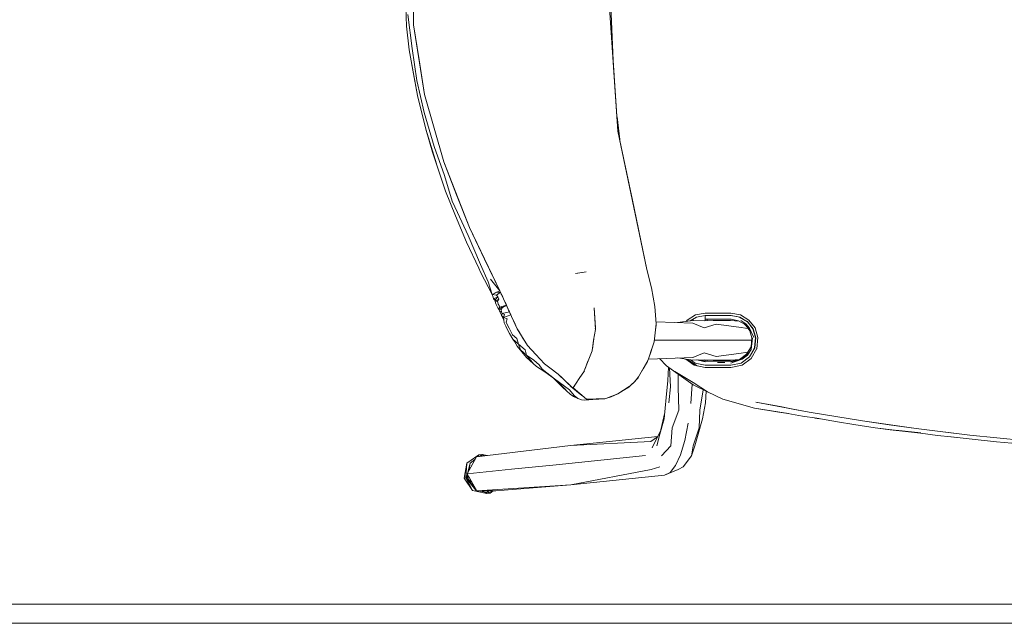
# Model space of a CAD drawing. Header units: millimetres. Extents: x -261 to 187, y -214 to 106.
# Tile 926 of 1056: x -216.853 to -216.336, y 17.782 to 18.099. Entities that reach past the tile are written whole.
import ezdxf

# ---------------------------------------------------------------- set-up
doc = ezdxf.new("R2010")
doc.units = ezdxf.units.MM
doc.header["$LTSCALE"] = 0.005
doc.header["$MEASUREMENT"] = 0
for name, color, linetype, lineweight in [('IFC-Elemento de mobília-Contorno', 9, 'Continuous', 5), ('IFC-Parede padrão-Contorno', 9, 'Continuous', 5), ('IFC-Parede-Contorno', 9, 'Continuous', 5)]:
    doc.layers.add(name, color=color, linetype=linetype, lineweight=lineweight)

msp = doc.modelspace()

# ---------------------------------------------------------------- linework, layer by layer
at = {"layer": 'IFC-Elemento de mobília-Contorno', "lineweight": 5}
for p, q in [((-216.64636, 18.09603), (-216.64636, 18.13288)), ((-216.54353, 18.12367), (-216.54163, 18.07741)), ((-216.65077, 18.11447), (-216.65004, 18.09532)), ((-216.54417, 18.11446), (-216.53909, 18.04035)), ((-216.64933, 18.10154), (-216.64715, 18.08366)), ((-216.65004, 18.09532), (-216.64874, 18.08298)), ((-216.64636, 18.09603), (-216.64067, 18.0596)), ((-216.64636, 18.09603), (-216.64352, 18.07782)), ((-216.64874, 18.08298), (-216.64616, 18.06844)), ((-216.64715, 18.08366), (-216.64464, 18.06691)), ((-216.64764, 18.07722), (-216.64432, 18.05911)), ((-216.64352, 18.07782), (-216.64209, 18.06871)), ((-216.54163, 18.07741), (-216.53909, 18.04035)), ((-216.64616, 18.06844), (-216.64432, 18.05911)), ((-216.64464, 18.06691), (-216.64079, 18.05003)), ((-216.64209, 18.06871), (-216.64067, 18.0596)), ((-216.64432, 18.05911), (-216.64001, 18.0414)), ((-216.64067, 18.0596), (-216.63055, 18.02415)), ((-216.64067, 18.0596), (-216.63561, 18.04188)), ((-216.64079, 18.05003), (-216.63552, 18.03226)), ((-216.5396, 18.04792), (-216.53816, 18.03593)), ((-216.64001, 18.0414), (-216.63432, 18.02322)), ((-216.64001, 18.0414), (-216.63639, 18.02926)), ((-216.63561, 18.04188), (-216.63055, 18.02415)), ((-216.53909, 18.04035), (-216.53152, 18.00403)), ((-216.53909, 18.04035), (-216.52395, 17.9677)), ((-216.63552, 18.03226), (-216.63019, 18.01705)), ((-216.63639, 18.02926), (-216.6296, 18.00892)), ((-216.63055, 18.02415), (-216.61712, 17.98979)), ((-216.63055, 18.02415), (-216.62384, 18.00697)), ((-216.63019, 18.01705), (-216.62617, 18.00361)), ((-216.6296, 18.00892), (-216.62446, 17.99594)), ((-216.62384, 18.00697), (-216.61712, 17.98979)), ((-216.62617, 18.00361), (-216.62336, 17.99757)), ((-216.53152, 18.00403), (-216.52395, 17.9677)), ((-216.62446, 17.99594), (-216.61861, 17.98217)), ((-216.62336, 17.99757), (-216.61776, 17.98552)), ((-216.61712, 17.98979), (-216.6011, 17.95657)), ((-216.61712, 17.98979), (-216.60911, 17.97318)), ((-216.61776, 17.98552), (-216.61122, 17.97042)), ((-216.61861, 17.98217), (-216.61218, 17.96843)), ((-216.60911, 17.97318), (-216.6011, 17.95657)), ((-216.61218, 17.96843), (-216.61118, 17.96636)), ((-216.61122, 17.97042), (-216.60719, 17.96128)), ((-216.61118, 17.96636), (-216.6052, 17.95464)), ((-216.60602, 17.96273), (-216.6011, 17.95657)), ((-216.56134, 17.96562), (-216.55578, 17.96658)), ((-216.56134, 17.96562), (-216.55794, 17.96621)), ((-216.55794, 17.96621), (-216.55578, 17.96658)), ((-216.52395, 17.9677), (-216.52153, 17.95805)), ((-216.60719, 17.96128), (-216.6052, 17.95464)), ((-216.52153, 17.95805), (-216.51968, 17.94827)), ((-216.6052, 17.95464), (-216.60315, 17.9556)), ((-216.6052, 17.95464), (-216.60395, 17.95523)), ((-216.6052, 17.95464), (-216.60292, 17.95432)), ((-216.6052, 17.95464), (-216.6046, 17.95327)), ((-216.6046, 17.95327), (-216.60438, 17.95241)), ((-216.60438, 17.95241), (-216.60225, 17.95345)), ((-216.60438, 17.95241), (-216.60345, 17.95204)), ((-216.60438, 17.95241), (-216.60355, 17.95142)), ((-216.60395, 17.95523), (-216.60271, 17.95581)), ((-216.60345, 17.95204), (-216.60225, 17.95345)), ((-216.60315, 17.9556), (-216.6011, 17.95657)), ((-216.60315, 17.9556), (-216.60074, 17.95578)), ((-216.60292, 17.95432), (-216.60074, 17.95578)), ((-216.60292, 17.95432), (-216.60225, 17.95345)), ((-216.60271, 17.95581), (-216.6011, 17.95657)), ((-216.60225, 17.95345), (-216.60169, 17.95224)), ((-216.6011, 17.95657), (-216.59834, 17.95051)), ((-216.6011, 17.95657), (-216.60074, 17.95578)), ((-216.6008, 17.95591), (-216.60033, 17.95488)), ((-216.60033, 17.95488), (-216.59995, 17.95404)), ((-216.59995, 17.95404), (-216.59956, 17.9532)), ((-216.59956, 17.9532), (-216.59918, 17.95235)), ((-216.60361, 17.95107), (-216.60169, 17.95224)), ((-216.60361, 17.95107), (-216.60345, 17.95204)), ((-216.60361, 17.95107), (-216.60227, 17.95105)), ((-216.60361, 17.95107), (-216.60334, 17.95021)), ((-216.60334, 17.95021), (-216.60297, 17.94933)), ((-216.60297, 17.94933), (-216.60248, 17.94838)), ((-216.60248, 17.94838), (-216.60217, 17.94757)), ((-216.60227, 17.95105), (-216.60169, 17.95224)), ((-216.60227, 17.95105), (-216.60199, 17.94961)), ((-216.60217, 17.94757), (-216.60146, 17.94702)), ((-216.60217, 17.94757), (-216.60142, 17.94645)), ((-216.60199, 17.94961), (-216.60139, 17.94891)), ((-216.60152, 17.94699), (-216.59973, 17.94784)), ((-216.60146, 17.94702), (-216.60127, 17.94801)), ((-216.60139, 17.94891), (-216.60127, 17.94801)), ((-216.60127, 17.94801), (-216.59764, 17.94897)), ((-216.60127, 17.94801), (-216.59973, 17.94784)), ((-216.60043, 17.94653), (-216.59973, 17.94784)), ((-216.59973, 17.94784), (-216.59764, 17.94897)), ((-216.59918, 17.95235), (-216.59879, 17.95151)), ((-216.59879, 17.95151), (-216.59834, 17.95051)), ((-216.59834, 17.95051), (-216.59495, 17.94306)), ((-216.59834, 17.95051), (-216.59802, 17.94982)), ((-216.59802, 17.94982), (-216.59764, 17.94897)), ((-216.59764, 17.94897), (-216.59726, 17.94813)), ((-216.59726, 17.94813), (-216.59685, 17.94723)), ((-216.59687, 17.94729), (-216.59649, 17.94644)), ((-216.55161, 17.94762), (-216.5513, 17.94194)), ((-216.55161, 17.94762), (-216.55095, 17.93712)), ((-216.51968, 17.94827), (-216.51906, 17.93926)), ((-216.60146, 17.94702), (-216.60043, 17.94653)), ((-216.60146, 17.94702), (-216.60145, 17.94682)), ((-216.60145, 17.94682), (-216.60137, 17.94581)), ((-216.60137, 17.94581), (-216.60031, 17.94557)), ((-216.60137, 17.94581), (-216.60019, 17.9439)), ((-216.60043, 17.94653), (-216.60031, 17.94557)), ((-216.60031, 17.94557), (-216.59994, 17.94468)), ((-216.6003, 17.94357), (-216.59994, 17.94468)), ((-216.6003, 17.94357), (-216.59912, 17.94263)), ((-216.6003, 17.94357), (-216.5991, 17.94129)), ((-216.59994, 17.94468), (-216.5961, 17.9456)), ((-216.59994, 17.94468), (-216.59875, 17.94405)), ((-216.59912, 17.94263), (-216.59875, 17.94405)), ((-216.59912, 17.94263), (-216.59533, 17.94391)), ((-216.59912, 17.94263), (-216.59732, 17.94195)), ((-216.59912, 17.94263), (-216.5991, 17.94119)), ((-216.59649, 17.94644), (-216.5961, 17.9456)), ((-216.5961, 17.9456), (-216.59572, 17.94475)), ((-216.59572, 17.94475), (-216.59533, 17.94391)), ((-216.59533, 17.94391), (-216.59495, 17.94306)), ((-216.59495, 17.94306), (-216.59199, 17.93667)), ((-216.59495, 17.94306), (-216.59421, 17.94146)), ((-216.50281, 17.94121), (-216.4984, 17.94392)), ((-216.50115, 17.9408), (-216.49789, 17.94279)), ((-216.4984, 17.94392), (-216.49324, 17.94489)), ((-216.49789, 17.94279), (-216.49324, 17.94364)), ((-216.49331, 17.94488), (-216.48993, 17.94488)), ((-216.49331, 17.94363), (-216.48993, 17.94363)), ((-216.49331, 17.94363), (-216.49331, 17.94286)), ((-216.49331, 17.94286), (-216.4933, 17.94221)), ((-216.4933, 17.94221), (-216.49329, 17.94178)), ((-216.49324, 17.94363), (-216.49324, 17.94364)), ((-216.49324, 17.94364), (-216.48985, 17.94364)), ((-216.49229, 17.94363), (-216.49229, 17.94364)), ((-216.48993, 17.94488), (-216.48656, 17.94488)), ((-216.48993, 17.94363), (-216.48656, 17.94363)), ((-216.48985, 17.94364), (-216.48647, 17.94364)), ((-216.48656, 17.94488), (-216.48318, 17.94488)), ((-216.48656, 17.94363), (-216.48318, 17.94363)), ((-216.48647, 17.94364), (-216.48309, 17.94364)), ((-216.48318, 17.94488), (-216.4798, 17.94488)), ((-216.48318, 17.94363), (-216.4798, 17.94363)), ((-216.4798, 17.94488), (-216.47472, 17.94392)), ((-216.4798, 17.94363), (-216.47516, 17.94276)), ((-216.4797, 17.94364), (-216.47505, 17.94278)), ((-216.47525, 17.94281), (-216.47112, 17.94031)), ((-216.47505, 17.94278), (-216.47101, 17.94032)), ((-216.47472, 17.94392), (-216.47031, 17.94122)), ((-216.5991, 17.94119), (-216.59884, 17.93977)), ((-216.59884, 17.93977), (-216.59797, 17.93794)), ((-216.59797, 17.93794), (-216.59715, 17.93615)), ((-216.59772, 17.94008), (-216.59732, 17.94195)), ((-216.59772, 17.94008), (-216.59707, 17.93853)), ((-216.59707, 17.93853), (-216.59629, 17.93692)), ((-216.59629, 17.93692), (-216.5944, 17.93341)), ((-216.59421, 17.94146), (-216.59347, 17.93986)), ((-216.59347, 17.93986), (-216.59273, 17.93827)), ((-216.59273, 17.93827), (-216.59199, 17.93667)), ((-216.5513, 17.94194), (-216.55098, 17.93625)), ((-216.55101, 17.93669), (-216.55095, 17.93712)), ((-216.52018, 17.92976), (-216.51906, 17.93926)), ((-216.5196, 17.93468), (-216.51908, 17.93847)), ((-216.51913, 17.94032), (-216.49979, 17.93959)), ((-216.5191, 17.93886), (-216.51908, 17.93847)), ((-216.50776, 17.93989), (-216.49987, 17.94098)), ((-216.50336, 17.9405), (-216.50281, 17.94121)), ((-216.49987, 17.94098), (-216.49387, 17.94083)), ((-216.49979, 17.93959), (-216.49386, 17.93717)), ((-216.4997, 17.94097), (-216.4997, 17.94168)), ((-216.49387, 17.94083), (-216.4892, 17.94098)), ((-216.49386, 17.93717), (-216.48752, 17.93909)), ((-216.49329, 17.94178), (-216.49328, 17.94163)), ((-216.49328, 17.94163), (-216.48989, 17.94163)), ((-216.49326, 17.94085), (-216.49325, 17.94163)), ((-216.49229, 17.94088), (-216.49229, 17.94163)), ((-216.48989, 17.94163), (-216.48651, 17.94163)), ((-216.4892, 17.94098), (-216.48005, 17.94098)), ((-216.48752, 17.93909), (-216.47565, 17.93751)), ((-216.48651, 17.94163), (-216.48313, 17.94163)), ((-216.48313, 17.94163), (-216.47975, 17.94163)), ((-216.48005, 17.94098), (-216.47543, 17.94066)), ((-216.47975, 17.94163), (-216.47582, 17.9409)), ((-216.47582, 17.9409), (-216.4724, 17.93882)), ((-216.47565, 17.93751), (-216.47088, 17.93685)), ((-216.47452, 17.94096), (-216.47202, 17.93928)), ((-216.47318, 17.93967), (-216.471, 17.93751)), ((-216.4724, 17.93882), (-216.46995, 17.93565)), ((-216.47202, 17.93928), (-216.47008, 17.93699)), ((-216.47125, 17.94038), (-216.47109, 17.94037)), ((-216.47118, 17.94038), (-216.46823, 17.93658)), ((-216.47101, 17.94032), (-216.46956, 17.93844)), ((-216.471, 17.93751), (-216.4694, 17.9349)), ((-216.47031, 17.94122), (-216.46713, 17.93712)), ((-216.47008, 17.93699), (-216.46784, 17.93199)), ((-216.46956, 17.93844), (-216.46811, 17.93656)), ((-216.46713, 17.93712), (-216.46561, 17.93211)), ((-216.59715, 17.93615), (-216.59611, 17.93422)), ((-216.59611, 17.93422), (-216.59423, 17.9312)), ((-216.5944, 17.93341), (-216.59216, 17.93147)), ((-216.59199, 17.93667), (-216.58662, 17.92793)), ((-216.59199, 17.93667), (-216.59065, 17.93448)), ((-216.59065, 17.93448), (-216.58931, 17.9323)), ((-216.58931, 17.9323), (-216.58796, 17.93011)), ((-216.55186, 17.93066), (-216.55098, 17.93625)), ((-216.46995, 17.93565), (-216.4688, 17.93182)), ((-216.46925, 17.92725), (-216.4688, 17.93182)), ((-216.46923, 17.92574), (-216.46854, 17.93189)), ((-216.46823, 17.93658), (-216.46687, 17.93211)), ((-216.4682, 17.93648), (-216.46808, 17.93646)), ((-216.46815, 17.9367), (-216.46743, 17.93427)), ((-216.46743, 17.93427), (-216.46674, 17.93198)), ((-216.46741, 17.92664), (-216.46687, 17.93211)), ((-216.46728, 17.92663), (-216.46674, 17.93198)), ((-216.46624, 17.92619), (-216.46561, 17.93211)), ((-216.59423, 17.9312), (-216.59129, 17.92864)), ((-216.59423, 17.9312), (-216.59333, 17.93004)), ((-216.59333, 17.93004), (-216.59197, 17.92755)), ((-216.59333, 17.93004), (-216.59197, 17.92755)), ((-216.59216, 17.93147), (-216.59129, 17.92864)), ((-216.59197, 17.92755), (-216.58958, 17.92459)), ((-216.59197, 17.92755), (-216.58718, 17.92163)), ((-216.59129, 17.92864), (-216.59024, 17.92568)), ((-216.59129, 17.92864), (-216.58786, 17.9256)), ((-216.58796, 17.93011), (-216.58662, 17.92793)), ((-216.58662, 17.92793), (-216.58215, 17.92309)), ((-216.58662, 17.92793), (-216.58438, 17.92551)), ((-216.586, 17.92726), (-216.58599, 17.92724)), ((-216.55273, 17.92507), (-216.55186, 17.93066)), ((-216.55247, 17.92606), (-216.55171, 17.93159)), ((-216.55181, 17.93094), (-216.5518, 17.93093)), ((-216.52324, 17.92028), (-216.52018, 17.92976)), ((-216.5224, 17.92284), (-216.52041, 17.92874)), ((-216.52197, 17.92421), (-216.52041, 17.92874)), ((-216.52041, 17.92874), (-216.52034, 17.92927)), ((-216.52008, 17.93061), (-216.51154, 17.93061)), ((-216.51154, 17.93061), (-216.49472, 17.93061)), ((-216.49472, 17.93061), (-216.48936, 17.93061)), ((-216.48936, 17.93061), (-216.47977, 17.93061)), ((-216.47977, 17.93061), (-216.46892, 17.93061)), ((-216.47154, 17.92326), (-216.46925, 17.92725)), ((-216.4701, 17.92188), (-216.46741, 17.92664)), ((-216.46999, 17.92196), (-216.46728, 17.92663)), ((-216.46923, 17.92574), (-216.46915, 17.92706)), ((-216.46701, 17.93061), (-216.46688, 17.93061)), ((-216.59024, 17.92568), (-216.58707, 17.92274)), ((-216.58958, 17.92459), (-216.58718, 17.92163)), ((-216.58786, 17.9256), (-216.58707, 17.92274)), ((-216.58718, 17.92163), (-216.58192, 17.91681)), ((-216.58718, 17.92163), (-216.58455, 17.91922)), ((-216.58707, 17.92274), (-216.58319, 17.92017)), ((-216.58707, 17.92274), (-216.58348, 17.91833)), ((-216.58438, 17.92551), (-216.58215, 17.92309)), ((-216.58215, 17.92309), (-216.57768, 17.91825)), ((-216.58215, 17.92309), (-216.57992, 17.92067)), ((-216.55474, 17.91986), (-216.55273, 17.92507)), ((-216.55264, 17.92559), (-216.55247, 17.92606)), ((-216.52309, 17.92075), (-216.4997, 17.92163)), ((-216.52252, 17.92251), (-216.5224, 17.92284)), ((-216.49979, 17.92163), (-216.49386, 17.92404)), ((-216.49979, 17.92163), (-216.4997, 17.92163)), ((-216.49386, 17.92404), (-216.48752, 17.92212)), ((-216.48752, 17.92212), (-216.47565, 17.92371)), ((-216.47621, 17.91996), (-216.47311, 17.92165)), ((-216.47565, 17.92371), (-216.4709, 17.92437)), ((-216.47525, 17.92055), (-216.47154, 17.92326)), ((-216.47449, 17.91864), (-216.46998, 17.92196)), ((-216.47381, 17.92062), (-216.47112, 17.92282)), ((-216.47311, 17.92165), (-216.4706, 17.92416)), ((-216.47112, 17.92282), (-216.46923, 17.92574)), ((-216.46919, 17.92103), (-216.46618, 17.9263)), ((-216.46851, 17.92469), (-216.4684, 17.92471)), ((-216.58319, 17.92017), (-216.58046, 17.91773)), ((-216.58192, 17.91681), (-216.57741, 17.91401)), ((-216.58046, 17.91773), (-216.57897, 17.91549)), ((-216.57997, 17.92072), (-216.57768, 17.91825)), ((-216.57768, 17.91825), (-216.57494, 17.9162)), ((-216.57494, 17.9162), (-216.57051, 17.91288)), ((-216.55677, 17.91458), (-216.55474, 17.91986)), ((-216.55642, 17.91529), (-216.55485, 17.91959)), ((-216.556, 17.91658), (-216.55595, 17.91658)), ((-216.52825, 17.91142), (-216.52324, 17.92028)), ((-216.52584, 17.91565), (-216.52361, 17.91946)), ((-216.52361, 17.91946), (-216.52345, 17.91991)), ((-216.52361, 17.91946), (-216.52346, 17.91989)), ((-216.51729, 17.92097), (-216.51365, 17.91728)), ((-216.51365, 17.91728), (-216.4996, 17.90724)), ((-216.51299, 17.90948), (-216.51257, 17.91651)), ((-216.50776, 17.92133), (-216.49987, 17.92024)), ((-216.50352, 17.92074), (-216.49912, 17.91751)), ((-216.50246, 17.92059), (-216.50076, 17.91929)), ((-216.50246, 17.92059), (-216.50203, 17.92026)), ((-216.50203, 17.92026), (-216.50076, 17.91929)), ((-216.50096, 17.92039), (-216.49862, 17.91866)), ((-216.50076, 17.91929), (-216.49942, 17.9184)), ((-216.50076, 17.91929), (-216.49758, 17.91718)), ((-216.49987, 17.92024), (-216.49387, 17.92038)), ((-216.49942, 17.9184), (-216.49808, 17.91752)), ((-216.49912, 17.91751), (-216.49331, 17.91626)), ((-216.49862, 17.91866), (-216.49331, 17.91751)), ((-216.49808, 17.91752), (-216.49757, 17.91718)), ((-216.4977, 17.92029), (-216.49329, 17.9193)), ((-216.49768, 17.92029), (-216.4976, 17.92027)), ((-216.49763, 17.92029), (-216.4976, 17.92027)), ((-216.49669, 17.92032), (-216.49328, 17.91959)), ((-216.49387, 17.92038), (-216.4892, 17.92024)), ((-216.49341, 17.91962), (-216.49337, 17.92024)), ((-216.49337, 17.92024), (-216.49337, 17.92037)), ((-216.49331, 17.91751), (-216.48993, 17.91751)), ((-216.49331, 17.91626), (-216.48993, 17.91626)), ((-216.49328, 17.91959), (-216.48989, 17.91959)), ((-216.49229, 17.92024), (-216.49229, 17.92034)), ((-216.49229, 17.92024), (-216.49228, 17.91959)), ((-216.48993, 17.91751), (-216.48655, 17.91751)), ((-216.48993, 17.91626), (-216.48655, 17.91626)), ((-216.48989, 17.91959), (-216.48651, 17.91959)), ((-216.4892, 17.92024), (-216.48005, 17.92024)), ((-216.48692, 17.91897), (-216.48304, 17.91894)), ((-216.48655, 17.91751), (-216.48317, 17.9175)), ((-216.48655, 17.91626), (-216.48318, 17.91626)), ((-216.48651, 17.91959), (-216.48313, 17.91959)), ((-216.48318, 17.91626), (-216.4798, 17.91625)), ((-216.48317, 17.9175), (-216.47979, 17.9175)), ((-216.48313, 17.91959), (-216.47975, 17.91959)), ((-216.48005, 17.92024), (-216.47523, 17.92057)), ((-216.4798, 17.91625), (-216.47398, 17.9175)), ((-216.47979, 17.91854), (-216.47381, 17.92062)), ((-216.47979, 17.91854), (-216.47621, 17.91996)), ((-216.47979, 17.9175), (-216.47449, 17.91864)), ((-216.47977, 17.9193), (-216.47621, 17.91996)), ((-216.47975, 17.91959), (-216.47525, 17.92055)), ((-216.47398, 17.9175), (-216.46919, 17.92103)), ((-216.57897, 17.91549), (-216.57234, 17.91034)), ((-216.57741, 17.91401), (-216.57234, 17.91034)), ((-216.57051, 17.91288), (-216.56863, 17.91107)), ((-216.57051, 17.91288), (-216.56643, 17.90895)), ((-216.56863, 17.91107), (-216.56676, 17.90927)), ((-216.55941, 17.91063), (-216.55674, 17.91464)), ((-216.5566, 17.91501), (-216.55642, 17.91529)), ((-216.53032, 17.90901), (-216.52825, 17.91142)), ((-216.52857, 17.91098), (-216.52843, 17.91121)), ((-216.52857, 17.91098), (-216.52846, 17.91118)), ((-216.52857, 17.91098), (-216.52846, 17.91118)), ((-216.52653, 17.91447), (-216.52584, 17.91565)), ((-216.51209, 17.91617), (-216.51145, 17.90619)), ((-216.50918, 17.91419), (-216.49963, 17.90847)), ((-216.50754, 17.91291), (-216.50752, 17.90606)), ((-216.57289, 17.91074), (-216.56802, 17.90587)), ((-216.57234, 17.91034), (-216.56652, 17.90469)), ((-216.57234, 17.91034), (-216.56459, 17.90455)), ((-216.56802, 17.90587), (-216.56425, 17.90239)), ((-216.56676, 17.90927), (-216.5648, 17.90739)), ((-216.56643, 17.90895), (-216.56283, 17.9055)), ((-216.5648, 17.90739), (-216.56381, 17.90644)), ((-216.56381, 17.90644), (-216.56283, 17.9055)), ((-216.56283, 17.9055), (-216.56112, 17.90807)), ((-216.56265, 17.90572), (-216.56113, 17.90806)), ((-216.56254, 17.90594), (-216.56251, 17.90593)), ((-216.56166, 17.90726), (-216.56165, 17.90725)), ((-216.56113, 17.90806), (-216.55941, 17.91063)), ((-216.53916, 17.90252), (-216.53314, 17.90635)), ((-216.53632, 17.90426), (-216.53346, 17.90607)), ((-216.53346, 17.90607), (-216.53202, 17.90738)), ((-216.53328, 17.90627), (-216.53032, 17.90901)), ((-216.53202, 17.90738), (-216.53058, 17.90868)), ((-216.53058, 17.90868), (-216.52957, 17.90983)), ((-216.52957, 17.90983), (-216.52857, 17.91098)), ((-216.51377, 17.90056), (-216.51299, 17.90948)), ((-216.51233, 17.89771), (-216.51145, 17.90619)), ((-216.50752, 17.90606), (-216.5072, 17.89399)), ((-216.50082, 17.89746), (-216.50006, 17.90758)), ((-216.49963, 17.90847), (-216.49213, 17.90355)), ((-216.4996, 17.90724), (-216.4986, 17.90676)), ((-216.4996, 17.90724), (-216.49213, 17.90355)), ((-216.4996, 17.90724), (-216.4986, 17.90676)), ((-216.56459, 17.90455), (-216.56201, 17.90159)), ((-216.56425, 17.90239), (-216.56245, 17.90115)), ((-216.56283, 17.9055), (-216.56088, 17.90395)), ((-216.56268, 17.90574), (-216.55569, 17.89971)), ((-216.56245, 17.90115), (-216.56059, 17.90021)), ((-216.56201, 17.90159), (-216.56015, 17.90014)), ((-216.56129, 17.90428), (-216.5609, 17.9042)), ((-216.56129, 17.90428), (-216.5609, 17.9042)), ((-216.56088, 17.90395), (-216.55892, 17.9024)), ((-216.55892, 17.9024), (-216.55763, 17.90138)), ((-216.54605, 17.89984), (-216.54275, 17.90099)), ((-216.54554, 17.90005), (-216.53916, 17.90252)), ((-216.54551, 17.90004), (-216.54233, 17.90125)), ((-216.54548, 17.90004), (-216.54233, 17.90125)), ((-216.54275, 17.90099), (-216.53919, 17.90245)), ((-216.54233, 17.90125), (-216.53919, 17.90245)), ((-216.54157, 17.90154), (-216.54091, 17.90184)), ((-216.53919, 17.90245), (-216.53632, 17.90426)), ((-216.49619, 17.89399), (-216.49436, 17.90465)), ((-216.49323, 17.89771), (-216.49273, 17.90384)), ((-216.49213, 17.90355), (-216.48403, 17.89977)), ((-216.56059, 17.90021), (-216.55822, 17.8993)), ((-216.56015, 17.90014), (-216.55822, 17.8993)), ((-216.55822, 17.8993), (-216.55654, 17.89913)), ((-216.55654, 17.89913), (-216.55236, 17.89957)), ((-216.55569, 17.89971), (-216.54542, 17.90006)), ((-216.55553, 17.89971), (-216.55301, 17.89979)), ((-216.55301, 17.89979), (-216.55049, 17.89988)), ((-216.55236, 17.89957), (-216.54605, 17.89984)), ((-216.55114, 17.89986), (-216.55111, 17.89986)), ((-216.55049, 17.89988), (-216.54798, 17.89996)), ((-216.54798, 17.89996), (-216.54546, 17.90004)), ((-216.54605, 17.89984), (-216.54547, 17.90004)), ((-216.51476, 17.88941), (-216.51377, 17.90056)), ((-216.49475, 17.88941), (-216.49323, 17.89771)), ((-216.48405, 17.89978), (-216.46741, 17.89508)), ((-216.48403, 17.89977), (-216.46741, 17.89508)), ((-216.46675, 17.89819), (-216.45401, 17.8958)), ((-216.46675, 17.89819), (-216.4388, 17.89294)), ((-216.45401, 17.8958), (-216.4464, 17.89437)), ((-216.51704, 17.88135), (-216.51447, 17.89272)), ((-216.51058, 17.88467), (-216.5072, 17.89399)), ((-216.49654, 17.88467), (-216.49619, 17.89399)), ((-216.46741, 17.89508), (-216.45458, 17.89295)), ((-216.46741, 17.89508), (-216.44963, 17.89213)), ((-216.45858, 17.89368), (-216.44985, 17.89217)), ((-216.45458, 17.89295), (-216.44968, 17.89214)), ((-216.44985, 17.89217), (-216.44218, 17.89082)), ((-216.4464, 17.89437), (-216.4388, 17.89294)), ((-216.44218, 17.89082), (-216.43466, 17.88967)), ((-216.4388, 17.89294), (-216.42477, 17.89062)), ((-216.4388, 17.89294), (-216.41073, 17.88829)), ((-216.42477, 17.89062), (-216.41073, 17.88829)), ((-216.51704, 17.88135), (-216.51476, 17.88941)), ((-216.50404, 17.87804), (-216.50219, 17.88714)), ((-216.49697, 17.88135), (-216.49475, 17.88941)), ((-216.43567, 17.88982), (-216.43321, 17.88941)), ((-216.43556, 17.8898), (-216.43332, 17.88943)), ((-216.43466, 17.88967), (-216.42389, 17.88779)), ((-216.42389, 17.88779), (-216.41521, 17.8864)), ((-216.41521, 17.8864), (-216.41203, 17.8859)), ((-216.41203, 17.8859), (-216.40412, 17.8846)), ((-216.41073, 17.88829), (-216.39666, 17.88627)), ((-216.41073, 17.88829), (-216.38258, 17.88425)), ((-216.39666, 17.88627), (-216.38258, 17.88425)), ((-216.56403, 17.87546), (-216.51817, 17.88018)), ((-216.52112, 17.87412), (-216.51656, 17.88347)), ((-216.51878, 17.87523), (-216.51704, 17.88135)), ((-216.51138, 17.87529), (-216.51058, 17.88467)), ((-216.49966, 17.87529), (-216.49654, 17.88467)), ((-216.49883, 17.87523), (-216.49697, 17.88135)), ((-216.40412, 17.8846), (-216.39615, 17.88368)), ((-216.40412, 17.8846), (-216.38818, 17.88276)), ((-216.39615, 17.88368), (-216.38818, 17.88276)), ((-216.39324, 17.88342), (-216.38004, 17.88205)), ((-216.38818, 17.88276), (-216.3802, 17.88184)), ((-216.38818, 17.88276), (-216.38021, 17.88184)), ((-216.38258, 17.88425), (-216.36846, 17.88254)), ((-216.38258, 17.88425), (-216.35434, 17.88084)), ((-216.38021, 17.88184), (-216.37139, 17.88071)), ((-216.37139, 17.88071), (-216.36411, 17.87999)), ((-216.36846, 17.88254), (-216.35434, 17.88084)), ((-216.36427, 17.88), (-216.3563, 17.87909)), ((-216.35434, 17.88084), (-216.34018, 17.87944)), ((-216.35434, 17.88084), (-216.32603, 17.87804)), ((-216.61345, 17.8695), (-216.56403, 17.87546)), ((-216.56403, 17.87546), (-216.5218, 17.87749)), ((-216.5218, 17.87749), (-216.5183, 17.8799)), ((-216.5163, 17.87002), (-216.51138, 17.87529)), ((-216.50629, 17.87051), (-216.50404, 17.87804)), ((-216.50055, 17.87002), (-216.49966, 17.87529)), ((-216.50055, 17.87002), (-216.49883, 17.87523)), ((-216.36411, 17.87999), (-216.3563, 17.87909)), ((-216.3563, 17.87909), (-216.34834, 17.87817)), ((-216.3563, 17.87909), (-216.34037, 17.87725)), ((-216.34037, 17.87725), (-216.33236, 17.87672)), ((-216.34018, 17.87944), (-216.32603, 17.87804)), ((-216.61844, 17.86609), (-216.61209, 17.87051)), ((-216.61261, 17.8696), (-216.61209, 17.87051)), ((-216.61209, 17.87051), (-216.61044, 17.87067)), ((-216.61181, 17.8697), (-216.61044, 17.87067)), ((-216.61102, 17.86979), (-216.61044, 17.87067)), ((-216.611, 17.86982), (-216.61096, 17.8698)), ((-216.61044, 17.87067), (-216.6095, 17.86998)), ((-216.61044, 17.87067), (-216.60781, 17.87018)), ((-216.5481, 17.86775), (-216.52469, 17.87016)), ((-216.50886, 17.86484), (-216.50629, 17.87051)), ((-216.50483, 17.86416), (-216.50055, 17.87002)), ((-216.61987, 17.85831), (-216.61844, 17.86609)), ((-216.61899, 17.8584), (-216.61844, 17.86609)), ((-216.61831, 17.86053), (-216.61335, 17.86951)), ((-216.61785, 17.86136), (-216.6167, 17.86622)), ((-216.61745, 17.86209), (-216.6167, 17.86622)), ((-216.6167, 17.86622), (-216.61418, 17.86801)), ((-216.61344, 17.86951), (-216.61335, 17.86951)), ((-216.59491, 17.86294), (-216.5715, 17.86535)), ((-216.5715, 17.86535), (-216.5481, 17.86775)), ((-216.51167, 17.86122), (-216.50886, 17.86484)), ((-216.61899, 17.8584), (-216.61825, 17.8597)), ((-216.61854, 17.85845), (-216.61813, 17.86021)), ((-216.61831, 17.86053), (-216.59491, 17.86294)), ((-216.61831, 17.86053), (-216.61323, 17.85155)), ((-216.61811, 17.85844), (-216.61787, 17.85976)), ((-216.61794, 17.85935), (-216.61778, 17.85959)), ((-216.61779, 17.85958), (-216.61779, 17.85895)), ((-216.56389, 17.85472), (-216.52171, 17.86283)), ((-216.56389, 17.85472), (-216.51459, 17.8598)), ((-216.52171, 17.86283), (-216.51704, 17.86416)), ((-216.51459, 17.8598), (-216.50752, 17.86283)), ((-216.51459, 17.8598), (-216.51167, 17.86122)), ((-216.50752, 17.86283), (-216.50483, 17.86416)), ((-216.61987, 17.85831), (-216.61943, 17.85835)), ((-216.61987, 17.85831), (-216.61555, 17.85172)), ((-216.61943, 17.85835), (-216.61899, 17.8584)), ((-216.61899, 17.8584), (-216.61854, 17.85845)), ((-216.61899, 17.8584), (-216.61555, 17.85172)), ((-216.61899, 17.8584), (-216.61378, 17.8519)), ((-216.61854, 17.85845), (-216.6181, 17.85849)), ((-216.6181, 17.85849), (-216.61378, 17.8519)), ((-216.61799, 17.85912), (-216.61711, 17.85841)), ((-216.61737, 17.85738), (-216.61606, 17.85655)), ((-216.61323, 17.85155), (-216.56389, 17.85472)), ((-216.6032, 17.85155), (-216.56389, 17.85472)), ((-216.61555, 17.85172), (-216.60801, 17.85019)), ((-216.61378, 17.8519), (-216.61339, 17.85182)), ((-216.61323, 17.85155), (-216.6032, 17.85155)), ((-216.61207, 17.85155), (-216.60623, 17.85037)), ((-216.609, 17.85093), (-216.60801, 17.85019)), ((-216.60811, 17.85155), (-216.60623, 17.85037)), ((-216.60804, 17.8515), (-216.60797, 17.85155)), ((-216.60801, 17.85019), (-216.60623, 17.85037)), ((-216.60737, 17.85109), (-216.60704, 17.85155)), ((-216.60623, 17.85037), (-216.60556, 17.85155)), ((-216.60623, 17.85037), (-216.60453, 17.85155))]:
    msp.add_line(p, q, dxfattribs=at)
at = {"layer": 'IFC-Parede padrão-Contorno', "lineweight": 5}
for p, q in [((-218.28337, 17.79216), (-216.08172, 17.79216)), ((-218.28337, 17.78214), (-216.08172, 17.78214))]:
    msp.add_line(p, q, dxfattribs=at)
at = {"layer": 'IFC-Parede-Contorno', "lineweight": 5}
msp.add_line((-217.28585, 17.78214), (-215.54793, 17.78214), dxfattribs=at)

doc.saveas('drawing.dxf')
